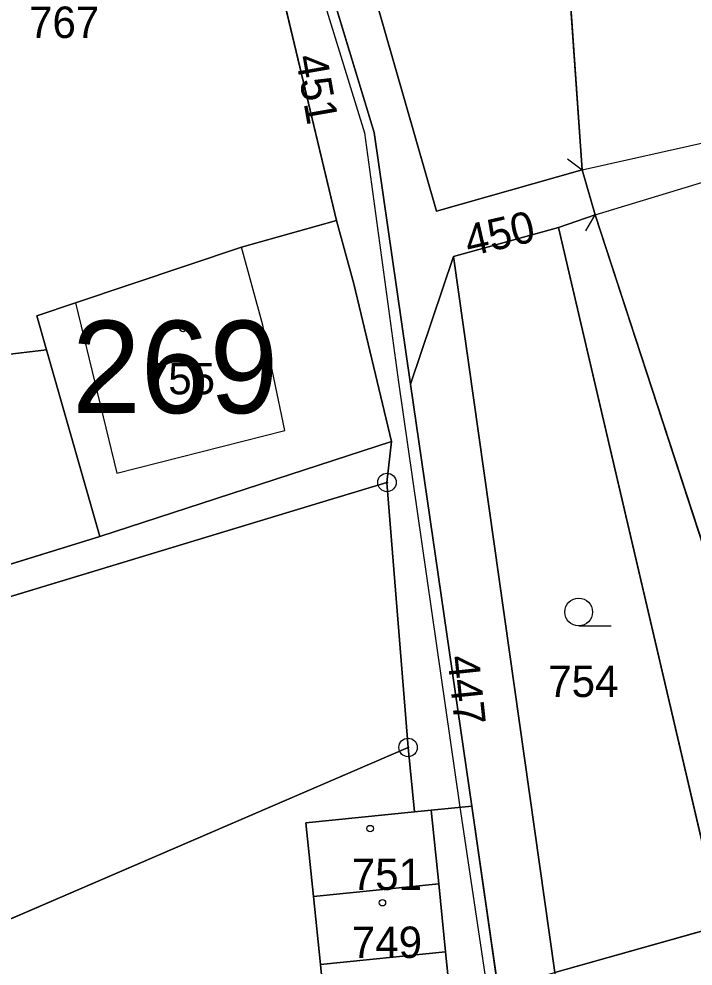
# Model space of a CAD drawing. Extents: x -689422 to -685210, y -987725 to -982160.
# Drawn here: x -687008.9 to -686972.5, y -985637.9 to -985586.6 of the extents above; entities that cross this region are included whole.
import ezdxf

# ---------------------------------------------------------------- set-up
doc = ezdxf.new("R2010")
doc.units = 0
for name, color, linetype in [('KN_Budovy', 7, 'Continuous'), ('KN_Budovy_cisla_domovni', 7, 'Continuous'), ('KN_Hranice_parcel', 7, 'Continuous'), ('KN_Hranice_parcel_vnitrni_kresba', 7, 'Continuous'), ('KN_Parcelni cisla', 7, 'Continuous'), ('KN_Polygon parcely', 7, 'Continuous'), ('KN_POZEMKY_OSTATNI PLOCHA', 7, 'Continuous'), ('KN_POZEMKY_TTP', 7, 'Continuous'), ('KN_POZEMKY_VODNI_PLOCHA', 7, 'Continuous'), ('KN_POZEMKY_ZAHRADA', 7, 'Continuous'), ('KN_POZEMKY_ZASTAVENA PLOCHA', 7, 'Continuous'), ('KN_VYUZITI_07_vodni plocha_tok prirozeny', 7, 'Continuous'), ('KN_VYUZITI_17_ostatni plocha_ostatni komunikace', 7, 'Continuous'), ('KN_VYUZITI_23_ostatni plocha_manipulacni plocha', 7, 'Continuous'), ('KN_VYUZITI_26_ostatni plocha_jina plocha', 7, 'Continuous'), ('KN_Značky bodu BP', 7, 'Continuous'), ('KN_Značky budov', 7, 'Continuous'), ('KN_Značky kultur', 7, 'Continuous')]:
    doc.layers.add(name, color=color, linetype=linetype)

msp = doc.modelspace()

# ---------------------------------------------------------------- linework, layer by layer
at = {"layer": 'KN_Budovy'}
for points in [[(-686996.88, -985598.96), (-687005.85, -985601.98), (-687003.62, -985611.19), (-686994.54, -985608.88), (-686995.73, -985603.19)], [(-686986.62, -985629.43), (-686987.52, -985629.52), (-686993.39, -985630.12), (-686992.99, -985634.1), (-686986.21, -985633.41)], [(-686986.21, -985633.41), (-686992.99, -985634.1), (-686992.61, -985637.79), (-686985.84, -985637.1)], [(-686985.47, -985640.78), (-686985.84, -985637.1), (-686992.61, -985637.79), (-686992.24, -985641.47)]]:
    msp.add_lwpolyline(points, close=True, dxfattribs=at)
at = {"layer": 'KN_Hranice_parcel'}
for p, q in [((-686978.45, -985594.79), (-686980.72, -985562.42)), ((-686998.45, -985569.39), (-686991.74, -985597.52)), ((-686977.75, -985597.22), (-686978.45, -985594.79)), ((-686979.73, -985597.91), (-686977.75, -985597.22)), ((-686977.75, -985597.22), (-686966.85, -985630.65)), ((-686985.42, -985599.47), (-686979.73, -985597.91)), ((-686979.73, -985597.91), (-686970.93, -985635.67)), ((-686985.42, -985599.47), (-686987.73, -985606.38)), ((-686979.93, -985638.22), (-686985.42, -985599.47)), ((-687004.53, -985614.62), (-687007.41, -985604.53)), ((-686987.73, -985606.38), (-686984.43, -985629.21)), ((-686988.77, -985609.49), (-687004.53, -985614.62)), ((-686988.77, -985609.49), (-686989.01, -985611.7)), ((-686989.01, -985611.7), (-686987.87, -985626.04)), ((-686987.87, -985626.04), (-687017.09, -985638.65)), ((-686987.52, -985629.52), (-686987.87, -985626.04)), ((-686987.52, -985629.52), (-686986.62, -985629.43)), ((-686984.43, -985629.21), (-686986.62, -985629.43)), ((-686986.62, -985629.43), (-686986.21, -985633.41)), ((-686986.21, -985633.41), (-686992.99, -985634.1)), ((-686986.21, -985633.41), (-686985.84, -985637.1)), ((-686992.61, -985637.79), (-686992.99, -985634.1)), ((-686970.93, -985635.67), (-686979.93, -985638.22)), ((-686985.84, -985637.1), (-686992.61, -985637.79)), ((-686985.84, -985637.1), (-686985.47, -985640.78)), ((-686992.24, -985641.47), (-686992.61, -985637.79))]:
    msp.add_line(p, q, dxfattribs=at)
for points in [[(-686993.3, -985551.07), (-686995.84, -985555.61), (-686995.15, -985574.83), (-686989.7, -985592.77), (-686987.73, -985606.38)], [(-686978.45, -985594.79), (-686986.34, -985597.02), (-686990.36, -985582.99), (-686993.16, -985574.01)], [(-686991.74, -985597.52), (-686996.88, -985598.96), (-687005.85, -985601.98), (-687007.94, -985602.68), (-687007.41, -985604.53)], [(-686991.74, -985597.52), (-686990.8, -985600.96), (-686988.77, -985609.49)], [(-687007.41, -985604.53), (-687009.86, -985604.81), (-687015.56, -985607.23), (-687019.23, -985609.03)], [(-687019.23, -985609.03), (-687018.14, -985611.62), (-687014.09, -985617.58), (-687004.53, -985614.62)], [(-686989.01, -985611.7), (-686992.65, -985612.8), (-687016.21, -985619.95)], [(-686981.28, -985659.62), (-686981.61, -985648.75), (-686984.43, -985629.21)], [(-686992.99, -985634.1), (-686993.39, -985630.12), (-686987.52, -985629.52)]]:
    msp.add_lwpolyline(points, dxfattribs=at)
at = {"layer": 'KN_Hranice_parcel_vnitrni_kresba'}
for p, q in [((-686978.45, -985594.79), (-686967.34, -985592.3)), ((-686977.75, -985597.22), (-686966.89, -985593.91)), ((-686979.249, -985594.187), (-686978.45, -985594.789)), ((-686978.266, -985598.077), (-686977.751, -985597.22)), ((-686995.73, -985603.19), (-686996.88, -985598.96)), ((-687005.85, -985601.98), (-687003.62, -985611.19)), ((-686994.54, -985608.88), (-686995.73, -985603.19)), ((-687003.62, -985611.19), (-686994.54, -985608.88))]:
    msp.add_line(p, q, dxfattribs=at)
msp.add_lwpolyline([(-686998.36, -985555.58), (-686995.66, -985575.13), (-686990.23, -985592.78), (-686988.38, -985606.28), (-686985.09, -985629.14), (-686982.16, -985648.79), (-686981.81, -985659.58), (-686980.81, -985663.36), (-686973.31, -985692.23), (-686962.38, -985712.44)], dxfattribs=at)
at = {"layer": 'KN_Polygon parcely'}
for points in [[(-686945.1, -985433.25), (-686945.1, -985434.79), (-686946.92, -985442.51), (-686948.98, -985454.9), (-686958.3, -985482.93), (-686960.99, -985492.39), (-686965.8, -985504.15), (-686972.93, -985506.2), (-686976.88, -985535.55), (-686980.02, -985553.25), (-686980.72, -985562.42), (-686978.45, -985594.79)], [(-686978.45, -985594.79), (-686977.75, -985597.22), (-686966.85, -985630.65)]]:
    msp.add_lwpolyline(points, dxfattribs=at)
for points in [[(-686993.3, -985551.07), (-686997.76, -985555.78), (-686998.45, -985569.39), (-686991.74, -985597.52), (-686990.8, -985600.96), (-686988.77, -985609.49), (-686989.01, -985611.7), (-686987.87, -985626.04), (-686987.52, -985629.52), (-686986.62, -985629.43), (-686984.43, -985629.21), (-686987.73, -985606.38), (-686989.7, -985592.77), (-686995.15, -985574.83), (-686995.84, -985555.61)], [(-686979.73, -985597.91), (-686977.75, -985597.22), (-686978.45, -985594.79), (-686986.34, -985597.02), (-686990.36, -985582.99), (-686993.16, -985574.01), (-686993.4, -985563.56), (-686993.59, -985555.58), (-686993.3, -985551.07), (-686995.84, -985555.61), (-686995.15, -985574.83), (-686989.7, -985592.77), (-686987.73, -985606.38), (-686985.42, -985599.47)], [(-686980.72, -985562.42), (-686993.4, -985563.56), (-686993.16, -985574.01), (-686990.36, -985582.99), (-686986.34, -985597.02), (-686978.45, -985594.79)], [(-686998.45, -985569.39), (-687018.42, -985570.35), (-687022.48, -985590.14), (-687021.5, -985590.37), (-687020.42, -985586.65), (-687014.29, -985588.5), (-687015.46, -985592.29), (-687019.54, -985605.48), (-687026.51, -985603.33), (-687027.15, -985605.6), (-687019.23, -985609.03), (-687015.56, -985607.23), (-687009.86, -985604.81), (-687007.41, -985604.53), (-687007.94, -985602.68), (-687005.85, -985601.98), (-686996.88, -985598.96), (-686991.74, -985597.52)], [(-687005.85, -985601.98), (-687007.94, -985602.68), (-687007.41, -985604.53), (-687004.53, -985614.62), (-686988.77, -985609.49), (-686990.8, -985600.96), (-686991.74, -985597.52), (-686996.88, -985598.96)], [(-686970.93, -985635.67), (-686966.85, -985630.65), (-686977.75, -985597.22), (-686979.73, -985597.91)], [(-686985.42, -985599.47), (-686979.93, -985638.22), (-686970.93, -985635.67), (-686979.73, -985597.91)], [(-686978.12, -985655.35), (-686979.3, -985655.54), (-686982.41, -985638.92), (-686979.93, -985638.22), (-686985.42, -985599.47), (-686987.73, -985606.38), (-686984.43, -985629.21), (-686981.61, -985648.75), (-686981.28, -985659.62), (-686977.68, -985658.93)], [(-687014.09, -985617.58), (-687004.53, -985614.62), (-687007.41, -985604.53), (-687009.86, -985604.81), (-687015.56, -985607.23), (-687019.23, -985609.03), (-687018.14, -985611.62)], [(-687027.15, -985605.6), (-687027.3, -985606.97), (-687020.45, -985611.94), (-687016.21, -985619.95), (-686992.65, -985612.8), (-686989.01, -985611.7), (-686988.77, -985609.49), (-687004.53, -985614.62), (-687014.09, -985617.58), (-687018.14, -985611.62), (-687019.23, -985609.03)], [(-686989.01, -985611.7), (-686992.65, -985612.8), (-687016.21, -985619.95), (-687030.24, -985628.67), (-687039.04, -985634.02), (-687045.72, -985638.36), (-687055.4, -985644.52), (-687062.79, -985648.55), (-687067.31, -985648.64), (-687068.54, -985651.63), (-687065.01, -985654.93), (-687053.75, -985647.67), (-687049.95, -985647.94), (-687044.29, -985643.82), (-687039.92, -985649.97), (-687017.09, -985638.65), (-686987.87, -985626.04)], [(-686991.86, -985645.21), (-686992.24, -985641.47), (-686992.61, -985637.79), (-686992.99, -985634.1), (-686993.39, -985630.12), (-686987.52, -985629.52), (-686987.87, -985626.04), (-687017.09, -985638.65), (-687009.87, -985660.45), (-686991.01, -985653.52), (-686991.11, -985652.58), (-686991.48, -985648.89)], [(-686986.21, -985633.41), (-686986.62, -985629.43), (-686987.52, -985629.52), (-686993.39, -985630.12), (-686992.99, -985634.1)], [(-686984.71, -985648.2), (-686984.34, -985651.89), (-686983.96, -985655.62), (-686983.56, -985659.56), (-686983.13, -985663.74), (-686980.27, -985663.45), (-686981.28, -985659.62), (-686981.61, -985648.75), (-686984.43, -985629.21), (-686986.62, -985629.43), (-686986.21, -985633.41), (-686985.84, -985637.1), (-686985.47, -985640.78), (-686985.09, -985644.52)], [(-686992.99, -985634.1), (-686992.61, -985637.79), (-686985.84, -985637.1), (-686986.21, -985633.41)], [(-686979.93, -985638.22), (-686978.12, -985655.35), (-686967.91, -985653.71), (-686970.93, -985635.67)], [(-686992.61, -985637.79), (-686992.24, -985641.47), (-686985.47, -985640.78), (-686985.84, -985637.1)]]:
    msp.add_lwpolyline(points, close=True, dxfattribs=at)
at = {"layer": 'KN_POZEMKY_OSTATNI PLOCHA'}
for p, q in [((-686991.74, -985597.52), (-686998.45, -985569.39)), ((-686995.15, -985574.83), (-686989.7, -985592.77)), ((-686989.7, -985592.77), (-686995.15, -985574.83)), ((-686990.36, -985582.99), (-686986.34, -985597.02)), ((-686989.7, -985592.77), (-686987.73, -985606.38)), ((-686987.73, -985606.38), (-686989.7, -985592.77)), ((-686986.34, -985597.02), (-686978.45, -985594.79)), ((-686978.45, -985594.79), (-686977.75, -985597.22)), ((-686990.8, -985600.96), (-686991.74, -985597.52)), ((-686977.75, -985597.22), (-686979.73, -985597.91)), ((-686979.73, -985597.91), (-686985.42, -985599.47)), ((-686987.73, -985606.38), (-686985.42, -985599.47)), ((-686985.42, -985599.47), (-686987.73, -985606.38)), ((-686985.42, -985599.47), (-686979.93, -985638.22)), ((-686988.77, -985609.49), (-686990.8, -985600.96)), ((-686987.73, -985606.38), (-686984.43, -985629.21)), ((-686984.43, -985629.21), (-686987.73, -985606.38)), ((-687004.53, -985614.62), (-686988.77, -985609.49)), ((-686988.77, -985609.49), (-686989.01, -985611.7)), ((-686989.01, -985611.7), (-686988.77, -985609.49)), ((-686989.01, -985611.7), (-686992.65, -985612.8)), ((-686987.87, -985626.04), (-686989.01, -985611.7)), ((-686992.65, -985612.8), (-687016.21, -985619.95)), ((-687014.09, -985617.58), (-687004.53, -985614.62)), ((-686987.52, -985629.52), (-686987.87, -985626.04)), ((-686986.62, -985629.43), (-686987.52, -985629.52)), ((-686984.43, -985629.21), (-686986.62, -985629.43)), ((-686986.62, -985629.43), (-686984.43, -985629.21)), ((-686986.21, -985633.41), (-686986.62, -985629.43)), ((-686984.43, -985629.21), (-686981.61, -985648.75)), ((-686981.61, -985648.75), (-686984.43, -985629.21)), ((-686985.84, -985637.1), (-686986.21, -985633.41)), ((-686985.47, -985640.78), (-686985.84, -985637.1))]:
    msp.add_line(p, q, dxfattribs=at)
at = {"layer": 'KN_POZEMKY_TTP'}
for p, q in [((-687017.09, -985638.65), (-686987.87, -985626.04)), ((-686987.87, -985626.04), (-686987.52, -985629.52)), ((-686987.52, -985629.52), (-686993.39, -985630.12)), ((-686993.39, -985630.12), (-686992.99, -985634.1)), ((-686992.99, -985634.1), (-686992.61, -985637.79)), ((-686992.61, -985637.79), (-686992.24, -985641.47))]:
    msp.add_line(p, q, dxfattribs=at)
at = {"layer": 'KN_POZEMKY_VODNI_PLOCHA'}
for p, q in [((-686978.45, -985594.79), (-686980.72, -985562.42)), ((-686977.75, -985597.22), (-686978.45, -985594.79)), ((-686966.85, -985630.65), (-686977.75, -985597.22))]:
    msp.add_line(p, q, dxfattribs=at)
at = {"layer": 'KN_POZEMKY_ZAHRADA'}
for p, q in [((-686998.45, -985569.39), (-686991.74, -985597.52)), ((-686991.74, -985597.52), (-686996.88, -985598.96)), ((-686979.73, -985597.91), (-686977.75, -985597.22)), ((-686977.75, -985597.22), (-686966.85, -985630.65)), ((-686985.42, -985599.47), (-686979.73, -985597.91)), ((-686979.73, -985597.91), (-686970.93, -985635.67)), ((-686970.93, -985635.67), (-686979.73, -985597.91)), ((-686996.88, -985598.96), (-687005.85, -985601.98)), ((-686979.93, -985638.22), (-686985.42, -985599.47)), ((-687005.85, -985601.98), (-687007.94, -985602.68)), ((-687007.94, -985602.68), (-687007.41, -985604.53)), ((-687009.86, -985604.81), (-687007.41, -985604.53)), ((-687007.41, -985604.53), (-687009.86, -985604.81)), ((-687007.41, -985604.53), (-687004.53, -985614.62)), ((-686992.65, -985612.8), (-686989.01, -985611.7)), ((-686989.01, -985611.7), (-686987.87, -985626.04)), ((-687016.21, -985619.95), (-686992.65, -985612.8)), ((-687004.53, -985614.62), (-687014.09, -985617.58)), ((-686987.87, -985626.04), (-687017.09, -985638.65)), ((-686970.93, -985635.67), (-686979.93, -985638.22)), ((-686979.93, -985638.22), (-686970.93, -985635.67))]:
    msp.add_line(p, q, dxfattribs=at)
at = {"layer": 'KN_POZEMKY_ZASTAVENA PLOCHA'}
for p, q in [((-686980.72, -985562.42), (-686978.45, -985594.79)), ((-686986.34, -985597.02), (-686990.36, -985582.99)), ((-686978.45, -985594.79), (-686986.34, -985597.02)), ((-686996.88, -985598.96), (-686991.74, -985597.52)), ((-686991.74, -985597.52), (-686990.8, -985600.96)), ((-687005.85, -985601.98), (-686996.88, -985598.96)), ((-686990.8, -985600.96), (-686988.77, -985609.49)), ((-687007.94, -985602.68), (-687005.85, -985601.98)), ((-687007.41, -985604.53), (-687007.94, -985602.68)), ((-687004.53, -985614.62), (-687007.41, -985604.53)), ((-686988.77, -985609.49), (-687004.53, -985614.62)), ((-686987.52, -985629.52), (-686986.62, -985629.43)), ((-686986.62, -985629.43), (-686986.21, -985633.41)), ((-686993.39, -985630.12), (-686987.52, -985629.52)), ((-686992.99, -985634.1), (-686993.39, -985630.12)), ((-686986.21, -985633.41), (-686992.99, -985634.1)), ((-686992.99, -985634.1), (-686986.21, -985633.41)), ((-686986.21, -985633.41), (-686985.84, -985637.1)), ((-686992.61, -985637.79), (-686992.99, -985634.1)), ((-686992.61, -985637.79), (-686985.84, -985637.1)), ((-686985.84, -985637.1), (-686992.61, -985637.79)), ((-686985.84, -985637.1), (-686985.47, -985640.78)), ((-686992.24, -985641.47), (-686992.61, -985637.79))]:
    msp.add_line(p, q, dxfattribs=at)
at = {"layer": 'KN_VYUZITI_07_vodni plocha_tok prirozeny'}
for p, q in [((-686978.45, -985594.79), (-686980.72, -985562.42)), ((-686977.75, -985597.22), (-686978.45, -985594.79)), ((-686966.85, -985630.65), (-686977.75, -985597.22))]:
    msp.add_line(p, q, dxfattribs=at)
at = {"layer": 'KN_VYUZITI_17_ostatni plocha_ostatni komunikace'}
for p, q in [((-686989.7, -985592.77), (-686995.15, -985574.83)), ((-686990.36, -985582.99), (-686986.34, -985597.02)), ((-686987.73, -985606.38), (-686989.7, -985592.77)), ((-686986.34, -985597.02), (-686978.45, -985594.79)), ((-686978.45, -985594.79), (-686977.75, -985597.22)), ((-686977.75, -985597.22), (-686979.73, -985597.91)), ((-686979.73, -985597.91), (-686985.42, -985599.47)), ((-686987.73, -985606.38), (-686985.42, -985599.47)), ((-686985.42, -985599.47), (-686987.73, -985606.38)), ((-686985.42, -985599.47), (-686979.93, -985638.22)), ((-686984.43, -985629.21), (-686987.73, -985606.38)), ((-687004.53, -985614.62), (-686988.77, -985609.49)), ((-686988.77, -985609.49), (-686989.01, -985611.7)), ((-686989.01, -985611.7), (-686992.65, -985612.8)), ((-686992.65, -985612.8), (-687016.21, -985619.95)), ((-687014.09, -985617.58), (-687004.53, -985614.62)), ((-686981.61, -985648.75), (-686984.43, -985629.21))]:
    msp.add_line(p, q, dxfattribs=at)
at = {"layer": 'KN_VYUZITI_23_ostatni plocha_manipulacni plocha'}
for p, q in [((-686986.62, -985629.43), (-686984.43, -985629.21)), ((-686986.21, -985633.41), (-686986.62, -985629.43)), ((-686984.43, -985629.21), (-686981.61, -985648.75)), ((-686985.84, -985637.1), (-686986.21, -985633.41)), ((-686985.47, -985640.78), (-686985.84, -985637.1))]:
    msp.add_line(p, q, dxfattribs=at)
at = {"layer": 'KN_VYUZITI_26_ostatni plocha_jina plocha'}
for p, q in [((-686991.74, -985597.52), (-686998.45, -985569.39)), ((-686995.15, -985574.83), (-686989.7, -985592.77)), ((-686989.7, -985592.77), (-686987.73, -985606.38)), ((-686990.8, -985600.96), (-686991.74, -985597.52)), ((-686988.77, -985609.49), (-686990.8, -985600.96)), ((-686987.73, -985606.38), (-686984.43, -985629.21)), ((-686989.01, -985611.7), (-686988.77, -985609.49)), ((-686987.87, -985626.04), (-686989.01, -985611.7)), ((-686987.52, -985629.52), (-686987.87, -985626.04)), ((-686986.62, -985629.43), (-686987.52, -985629.52)), ((-686984.43, -985629.21), (-686986.62, -985629.43))]:
    msp.add_line(p, q, dxfattribs=at)
at = {"layer": 'KN_Značky bodu BP'}
for centre, radius in [((-686989.01, -985611.7), 0.5), ((-686989.01, -985611.7), 0.0303), ((-686987.87, -985626.04), 0.5), ((-686987.87, -985626.04), 0.0303)]:
    msp.add_circle(centre, radius, dxfattribs=at)
at = {"layer": 'KN_Značky budov'}
for centre in [(-687000.037, -985603.369), (-686989.917, -985630.429), (-686989.257, -985634.439)]:
    msp.add_circle(centre, 0.175, dxfattribs=at)
at = {"layer": 'KN_Značky kultur'}
msp.add_line((-686978.643, -985619.46), (-686976.893, -985619.46), dxfattribs=at)
msp.add_circle((-686978.643, -985618.71), 0.75, dxfattribs=at)

# ---------------------------------------------------------------- texts
at = {"layer": 'KN_Budovy_cisla_domovni'}
msp.add_text('269', height=5, dxfattribs=at).set_placement((-687006.043, -985607.949))
at = {"layer": 'KN_Parcelni cisla'}
for s, p in [('767', (-687008.36, -985587.65)), ('755', (-687002.1, -985606.93)), ('754', (-686980.29, -985623.31)), ('751', (-686990.91, -985633.75)), ('749', (-686990.91, -985637.43))]:
    msp.add_text(s, height=1.7, dxfattribs=at).set_placement(p)
for s, rotation, p in [('451', 280, (-686993.957, -985588.677)), ('450', 13, (-686984.588, -985599.478)), ('447', 276, (-686985.745, -985621.128))]:
    msp.add_text(s, height=1.7, rotation=rotation, dxfattribs=at).set_placement(p)

doc.saveas('drawing.dxf')
